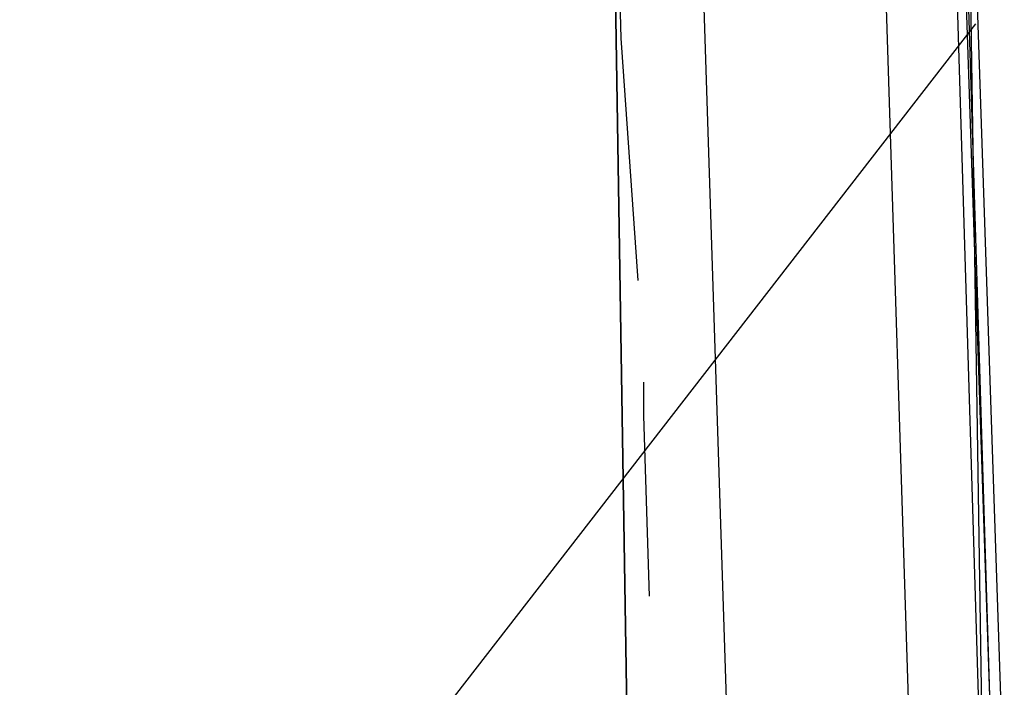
# Model space of a CAD drawing. Header units: feet. Extents: x -79 to 198, y -22 to 181.
# Tile 838 of 982: x 136.06 to 138.39, y 107.12 to 108.7. Entities that reach past the tile are written whole.
import ezdxf

# ---------------------------------------------------------------- set-up
doc = ezdxf.new("R2010")
doc.units = ezdxf.units.FT
doc.layers.add('A-AREA-UNIDAD', color=30, linetype='CONTINUOUS')
doc.layers.add('A-LINEA', color=7, linetype='CONTINUOUS')

msp = doc.modelspace()

# ---------------------------------------------------------------- linework, layer by layer
at = {"layer": 'A-AREA-UNIDAD'}
msp.add_lwpolyline([(119.36, 110.0089), (121.312, 109.5289), (121.92, 112.4089), (122.88, 112.4089), (135.808, 109.3333), (135.872, 108.1778), (135.552, 106.8444), (137.36, 106.4178), (137.408, 107.0933), (138.16, 107.0933), (137.888, 115.6089), (137.088, 126.2044), (136.16, 134.0622)], dxfattribs=at)
at = {"layer": 'A-LINEA'}
for p, q in [((137.6133, 110.6578), (137.7333, 106.9511)), ((137.6133, 110.6578), (137.7333, 106.9511)), ((124.6928, 91.1125), (138.3191, 108.6919)), ((124.6928, 91.1125), (138.3191, 108.6919))]:
    msp.add_line(p, q, dxfattribs=at)
for points in [[(138.3467, 106.2578), (138.2933, 109.6444), (138.1733, 113.0311), (138.0267, 116.4044), (137.8133, 119.7778), (137.5467, 123.1511), (137.2267, 126.5244), (136.8667, 129.8844), (136.4533, 133.2444), (135.9733, 136.5911), (135.4533, 139.9378), (134.88, 143.2711)], [(138.3467, 106.2578), (138.2933, 109.6444), (138.1733, 113.0311), (138.0267, 116.4044), (137.8133, 119.7778), (137.5467, 123.1511), (137.2267, 126.5244), (136.8667, 129.8844), (136.4533, 133.2444), (135.9733, 136.5911), (135.4533, 139.9378), (134.88, 143.2711)], [(137.5067, 106.2578), (137.4533, 109.6311), (137.3467, 112.9911), (137.1867, 116.3644), (136.9733, 119.7244), (136.72, 123.0844), (136.4, 126.4444), (136.04, 129.7911), (135.6267, 133.1378), (135.16, 136.4711), (134.64, 139.8044), (134.0667, 143.1244)], [(137.5067, 106.2578), (137.4533, 109.5911), (137.3467, 112.9244), (137.2, 116.2444), (136.9867, 119.5778), (136.7333, 122.8978), (136.4267, 126.2178), (136.0667, 129.5244), (135.6667, 132.8311), (135.2, 136.1378), (134.6933, 139.4311), (134.1333, 142.7111)], [(138.2267, 110.7911), (138.36, 106.8444), (138.3467, 106.8444), (138.3333, 106.8444), (138.2133, 110.7911), (138.2267, 110.7911)], [(138.2267, 110.7911), (138.36, 106.8444), (138.3467, 106.8444), (138.3333, 106.8444), (138.2133, 110.7911), (138.2267, 110.7911)], [(138.2533, 110.7911), (138.3867, 106.8444), (138.36, 106.8444), (138.24, 110.7911), (138.2533, 110.7911)], [(138.2533, 110.7911), (138.3867, 106.8444), (138.36, 106.8444), (138.24, 110.7911), (138.2533, 110.7911)], [(137.52, 108.0844), (137.48, 108.6578), (137.4667, 109.1644)], [(137.52, 108.0844), (137.48, 108.6578), (137.4667, 109.1644)], [(137.5467, 107.3378), (137.5333, 107.7644), (137.5333, 107.8444)], [(137.5467, 107.3378), (137.5333, 107.7644), (137.5333, 107.8444)]]:
    msp.add_lwpolyline(points, dxfattribs=at)

doc.saveas('drawing.dxf')
